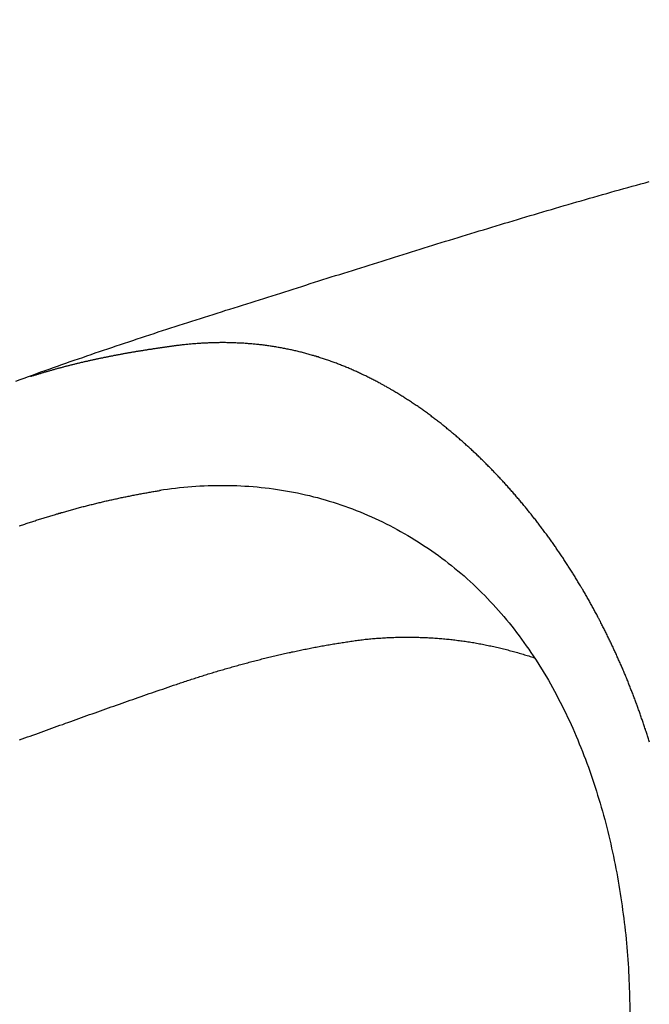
# Model space of a CAD drawing. Header units: millimetres. Extents: x 11979 to 37895, y 18730 to 47884.
# Tile 553 of 656: x 36258 to 36265, y 43876 to 43886. Entities that reach past the tile are written whole.
import ezdxf

# ---------------------------------------------------------------- set-up
doc = ezdxf.new("R2010")
doc.units = ezdxf.units.MM
for name, color, linetype in [('-LI-WIDOK', 2, 'Continuous'), ('-WYMIAR', 8, 'Continuous'), ('PROJEKTOWANE', 5, 'Continuous')]:
    doc.layers.add(name, color=color, linetype=linetype)
doc.styles.get("Standard").update_dxf_attribs({"font": 'arial.ttf'})
doc.dimstyles.new('CZA-KROPKA-50', dxfattribs={"dimtxt": 12, "dimasz": 1, "dimexe": 2, "dimexo": 25, "dimgap": 4, "dimtad": 1, "dimdec": 1, "dimrnd": 0.5, "dimzin": 9, "dimdsep": 46, "dimtxsty": 'Standard', "dimblk": 'CZA-KROPKA', "dimblk1": 'CZA-KROPKA', "dimblk2": 'CZA-KROPKA', "dimsah": 1, "dimcen": -20, "dimse1": 1, "dimse2": 1, "dimclrd": 8, "dimclre": 8, "dimclrt": 9, "dimadec": 0, "dimazin": 0, "dimtfac": 1, "dimtdec": 1, "dimtmove": 1, "dimatfit": 3, "dimldrblk": 'CZA-KROPKA', "dimfxl": 1, "dimtolj": 1, "dimtzin": 9, "dimarcsym": 0})

# ---------------------------------------------------------------- blocks, each defined once
blk = doc.blocks.new('CZA-KROPKA')
at = {"layer": '-WYMIAR', "linetype": 'ByBlock'}
for p, q in [((0, 10), (0, -10)), ((5, 0), (-5, 0))]:
    blk.add_line(p, q, dxfattribs=at)
at = {"layer": '-WYMIAR', "linetype": 'ByBlock', "const_width": 2.5}
blk.add_lwpolyline([(-1.25, 0, 1), (1.25, 0, 1)], format="xyb", close=True, dxfattribs=at)
blk = doc.blocks.new('*D2741')
at = {"layer": '-LI-WIDOK', "color": 8, "lineweight": -2}
blk.add_line((36466.897, 45107.43), (36466.897, 43687.43), dxfattribs=at)
at = {"layer": 'Defpoints', "color": 0}
for p in [(35203.399, 45108.43), (36312.926, 43686.43), (36466.897, 43686.43)]:
    blk.add_point(p, dxfattribs=at)
at = {"layer": '-LI-WIDOK', "color": 8, "lineweight": -2}
for p, rotation in [((36466.897, 45108.43), 90), ((36466.897, 43686.43), 270)]:
    blk.add_blockref('CZA-KROPKA', p, dxfattribs=dict(at, rotation=rotation))
at = {"layer": '-LI-WIDOK', "color": 9, "insert": (36456.872, 44397.43), "char_height": 12, "attachment_point": 5, "rotation": 90}
blk.add_mtext('\\A1;1422', dxfattribs=at)
blk = doc.blocks.new('*D2762')
at = {"layer": '-LI-WIDOK', "color": 8, "lineweight": -2}
blk.add_line((34613.926, 43532.463), (36311.926, 43532.463), dxfattribs=at)
at = {"layer": 'Defpoints', "color": 0}
for p in [(34612.926, 43960.473), (36312.926, 43636.473), (36312.926, 43532.463)]:
    blk.add_point(p, dxfattribs=at)
at = {"layer": '-LI-WIDOK', "color": 8, "lineweight": -2, "rotation": 180}
blk.add_blockref('CZA-KROPKA', (34612.926, 43532.463), dxfattribs=at)
at = {"layer": '-LI-WIDOK', "color": 8, "lineweight": -2}
blk.add_blockref('CZA-KROPKA', (36312.926, 43532.463), dxfattribs=at)
at = {"layer": '-LI-WIDOK', "color": 9, "insert": (35462.926, 43542.59), "char_height": 12, "attachment_point": 5}
blk.add_mtext('\\A1;1700', dxfattribs=at)
blk = doc.blocks.new('*D2763')
at = {"layer": '-LI-WIDOK', "color": 8, "lineweight": -2}
blk.add_line((34132.926, 43502.204), (36311.926, 43502.204), dxfattribs=at)
at = {"layer": 'Defpoints', "color": 0}
for p in [(34131.926, 43960.473), (36312.926, 43636.473), (36312.926, 43502.204)]:
    blk.add_point(p, dxfattribs=at)
at = {"layer": '-LI-WIDOK', "color": 8, "lineweight": -2, "rotation": 180}
blk.add_blockref('CZA-KROPKA', (34131.926, 43502.204), dxfattribs=at)
at = {"layer": '-LI-WIDOK', "color": 8, "lineweight": -2}
blk.add_blockref('CZA-KROPKA', (36312.926, 43502.204), dxfattribs=at)
at = {"layer": '-LI-WIDOK', "color": 9, "insert": (35222.426, 43512.331), "char_height": 12, "attachment_point": 5}
blk.add_mtext('\\A1;2181', dxfattribs=at)
blk = doc.blocks.new('Pisuar NOVA PRO ze zintegrowanym ceramicznym sitkiem')
at = {"linetype": 'ByBlock'}
blk.add_lwpolyline([(0.06761, -0.10347, 0.00723), (0, -0.10249)], format="xyb", dxfattribs=at)
for points in [[(0.09392, -0.10136, 0), (0.09404, -0.10139, 0), (0.09415, -0.10143, 0), (0.09427, -0.10146, 0), (0.09438, -0.1015, 0), (0.0945, -0.10154, 0), (0.09461, -0.10157, 0), (0.09473, -0.10161, 0), (0.09484, -0.10164, 0), (0.09496, -0.10168, 0), (0.09507, -0.10172, 0), (0.09519, -0.10176, 0), (0.0953, -0.10179, 0), (0.09542, -0.10183, 0), (0.09553, -0.10187, 0), (0.09564, -0.10191, 0), (0.09576, -0.10194, 0), (0.09587, -0.10198, 0), (0.09599, -0.10202, 0), (0.0961, -0.10206, 0), (0.09621, -0.1021, 0), (0.09633, -0.10214, 0), (0.09644, -0.10218, 0), (0.09656, -0.10222, 0), (0.09667, -0.10225, 0), (0.09678, -0.10229, 0), (0.0969, -0.10233, 0), (0.09701, -0.10237, 0), (0.09712, -0.10241, 0), (0.09724, -0.10245, 0), (0.09735, -0.1025, 0), (0.09746, -0.10254, 0), (0.09758, -0.10258, 0), (0.09769, -0.10262, 0), (0.0978, -0.10266, 0), (0.09792, -0.1027, 0), (0.09803, -0.10274, 0), (0.09814, -0.10278, 0), (0.09826, -0.10283, 0), (0.09837, -0.10287, 0), (0.09848, -0.10291, 0), (0.09859, -0.10295, 0), (0.09871, -0.10299, 0), (0.09882, -0.10304, 0), (0.09893, -0.10308, 0), (0.09904, -0.10312, 0), (0.09916, -0.10317, 0), (0.09927, -0.10321, 0), (0.09938, -0.10325, 0), (0.09949, -0.1033, 0), (0.0996, -0.10334, 0), (0.09972, -0.10339, 0), (0.09983, -0.10343, 0), (0.09994, -0.10348, 0), (0.10005, -0.10352, 0), (0.10016, -0.10356, 0), (0.10027, -0.10361, 0), (0.10039, -0.10365, 0), (0.1005, -0.1037, 0), (0.10061, -0.10375, 0), (0.10072, -0.10379, 0), (0.10083, -0.10384, 0), (0.10094, -0.10388, 0), (0.10105, -0.10393, 0), (0.10117, -0.10398, 0), (0.10128, -0.10402, 0), (0.10139, -0.10407, 0), (0.1015, -0.10412, 0), (0.10161, -0.10416, 0), (0.10172, -0.10421, 0), (0.10183, -0.10426, 0), (0.10194, -0.10431, 0), (0.10205, -0.10435, 0), (0.10216, -0.1044, 0), (0.10227, -0.10445, 0), (0.10238, -0.1045, 0), (0.10249, -0.10455, 0), (0.1026, -0.1046, 0), (0.10271, -0.10465, 0), (0.10282, -0.10469, 0), (0.10293, -0.10474, 0), (0.10304, -0.10479, 0), (0.10315, -0.10484, 0), (0.10326, -0.10489, 0), (0.10337, -0.10494, 0), (0.10348, -0.10499, 0), (0.10359, -0.10504, 0), (0.1037, -0.10509, 0), (0.10381, -0.10514, 0), (0.10392, -0.10519, 0), (0.10403, -0.10525, 0), (0.10413, -0.1053, 0), (0.10424, -0.10535, 0), (0.10435, -0.1054, 0), (0.10446, -0.10545, 0), (0.10457, -0.1055, 0), (0.10468, -0.10556, 0), (0.10479, -0.10561, 0), (0.1049, -0.10566, 0), (0.105, -0.10571, 0), (0.10511, -0.10577, 0), (0.10522, -0.10582, 0), (0.10533, -0.10587, 0), (0.10544, -0.10593, 0), (0.10554, -0.10598, 0), (0.10565, -0.10603, 0), (0.10576, -0.10609, 0), (0.10587, -0.10614, 0), (0.10597, -0.10619, 0), (0.10608, -0.10625, 0), (0.10619, -0.1063, 0), (0.1063, -0.10636, 0), (0.1064, -0.10641, 0), (0.10651, -0.10647, 0), (0.10662, -0.10652, 0), (0.10672, -0.10658, 0), (0.10683, -0.10663, 0), (0.10694, -0.10669, 0), (0.10704, -0.10675, 0), (0.10715, -0.1068, 0), (0.10726, -0.10686, 0), (0.10736, -0.10691, 0), (0.10747, -0.10697, 0), (0.10758, -0.10703, 0), (0.10768, -0.10709, 0), (0.10779, -0.10714, 0), (0.10789, -0.1072, 0), (0.108, -0.10726, 0), (0.10811, -0.10732, 0), (0.10821, -0.10737, 0), (0.10832, -0.10743, 0), (0.10842, -0.10749, 0), (0.10853, -0.10755, 0), (0.10863, -0.10761, 0), (0.10874, -0.10766, 0), (0.10884, -0.10772, 0), (0.10895, -0.10778, 0), (0.10905, -0.10784, 0), (0.10916, -0.1079, 0), (0.10926, -0.10796, 0), (0.10937, -0.10802, 0), (0.10947, -0.10808, 0), (0.10957, -0.10814, 0), (0.10968, -0.1082, 0), (0.10978, -0.10826, 0), (0.10989, -0.10832, 0), (0.10999, -0.10838, 0), (0.11009, -0.10844, 0), (0.1102, -0.10851, 0), (0.1103, -0.10857, 0), (0.1104, -0.10863, 0), (0.11051, -0.10869, 0), (0.11061, -0.10875, 0), (0.11071, -0.10881, 0), (0.11082, -0.10888, 0), (0.11092, -0.10894, 0), (0.11102, -0.109, 0), (0.11113, -0.10906, 0), (0.11123, -0.10913, 0), (0.11133, -0.10919, 0), (0.11143, -0.10925, 0), (0.11154, -0.10932, 0), (0.11164, -0.10938, 0), (0.11174, -0.10944, 0), (0.11184, -0.10951, 0), (0.11194, -0.10957, 0), (0.11204, -0.10964, 0), (0.11215, -0.1097, 0), (0.11225, -0.10977, 0), (0.11235, -0.10983, 0), (0.11245, -0.1099, 0), (0.11255, -0.10996, 0), (0.11265, -0.11003, 0), (0.11275, -0.11009, 0), (0.11285, -0.11016, 0), (0.11295, -0.11022, 0), (0.11306, -0.11029, 0), (0.11316, -0.11036, 0), (0.11326, -0.11042, 0), (0.11336, -0.11049, 0), (0.11346, -0.11056, 0), (0.11356, -0.11062, 0), (0.11366, -0.11069, 0), (0.11376, -0.11076, 0), (0.11386, -0.11083, 0), (0.11396, -0.11089, 0), (0.11405, -0.11096, 0), (0.11415, -0.11103, 0), (0.11425, -0.1111, 0), (0.11435, -0.11117, 0), (0.11445, -0.11123, 0), (0.11455, -0.1113, 0), (0.11465, -0.11137, 0), (0.11475, -0.11144, 0), (0.11485, -0.11151, 0), (0.11494, -0.11158, 0), (0.11504, -0.11165, 0), (0.11514, -0.11172, 0), (0.11524, -0.11179, 0), (0.11534, -0.11186, 0), (0.11543, -0.11193, 0), (0.11553, -0.112, 0), (0.11563, -0.11207, 0), (0.11573, -0.11214, 0), (0.11582, -0.11221, 0), (0.11592, -0.11228, 0), (0.11602, -0.11236, 0), (0.11611, -0.11243, 0), (0.11621, -0.1125, 0), (0.11631, -0.11257, 0), (0.1164, -0.11264, 0), (0.1165, -0.11271, 0), (0.1166, -0.11279, 0), (0.11669, -0.11286, 0), (0.11679, -0.11293, 0), (0.11688, -0.11301, 0), (0.11698, -0.11308, 0), (0.11707, -0.11315, 0), (0.11717, -0.11323, 0), (0.11727, -0.1133, 0), (0.11736, -0.11337, 0), (0.11746, -0.11345, 0), (0.11755, -0.11352, 0), (0.11764, -0.1136, 0), (0.11774, -0.11367, 0), (0.11783, -0.11374, 0), (0.11793, -0.11382, 0), (0.11802, -0.11389, 0), (0.11812, -0.11397, 0), (0.11821, -0.11404, 0), (0.1183, -0.11412, 0), (0.1184, -0.1142, 0), (0.11849, -0.11427, 0), (0.11858, -0.11435, 0), (0.11868, -0.11442, 0), (0.11877, -0.1145, 0), (0.11886, -0.11458, 0), (0.11896, -0.11465, 0), (0.11905, -0.11473, 0), (0.11914, -0.11481, 0), (0.11923, -0.11489, 0), (0.11933, -0.11496, 0), (0.11942, -0.11504, 0), (0.11951, -0.11512, 0), (0.1196, -0.1152, 0), (0.11969, -0.11527, 0), (0.11978, -0.11535, 0), (0.11988, -0.11543, 0), (0.11997, -0.11551, 0), (0.12006, -0.11559, 0), (0.12015, -0.11567, 0), (0.12024, -0.11575, 0), (0.12033, -0.11583, 0), (0.12042, -0.11591, 0), (0.12051, -0.11599, 0), (0.1206, -0.11607, 0), (0.12069, -0.11615, 0), (0.12078, -0.11623, 0), (0.12087, -0.11631, 0), (0.12096, -0.11639, 0), (0.12105, -0.11647, 0), (0.12114, -0.11655, 0), (0.12123, -0.11663, 0), (0.12132, -0.11671, 0), (0.1214, -0.11679, 0), (0.12149, -0.11687, 0), (0.12158, -0.11696, 0), (0.12167, -0.11704, 0), (0.12176, -0.11712, 0), (0.12185, -0.1172, 0), (0.12193, -0.11728, 0), (0.12202, -0.11737, 0), (0.12211, -0.11745, 0), (0.1222, -0.11753, 0), (0.12228, -0.11762, 0), (0.12237, -0.1177, 0), (0.12246, -0.11778, 0), (0.12254, -0.11787, 0), (0.12263, -0.11795, 0), (0.12271, -0.11803, 0), (0.1228, -0.11812, 0), (0.12289, -0.1182, 0), (0.12297, -0.11829, 0), (0.12306, -0.11837, 0), (0.12314, -0.11846, 0), (0.12323, -0.11854, 0), (0.12331, -0.11863, 0), (0.1234, -0.11871, 0), (0.12348, -0.1188, 0), (0.12357, -0.11888, 0), (0.12365, -0.11897, 0), (0.12374, -0.11906, 0), (0.12382, -0.11914, 0), (0.1239, -0.11923, 0), (0.12399, -0.11932, 0), (0.12407, -0.1194, 0), (0.12415, -0.11949, 0), (0.12424, -0.11958, 0), (0.12432, -0.11966, 0), (0.1244, -0.11975, 0), (0.12448, -0.11984, 0), (0.12457, -0.11993, 0), (0.12465, -0.12001, 0), (0.12473, -0.1201, 0), (0.12481, -0.12019, 0), (0.12489, -0.12028, 0), (0.12498, -0.12037, 0), (0.12506, -0.12046, 0), (0.12514, -0.12055, 0), (0.12522, -0.12064, 0), (0.1253, -0.12073, 0), (0.12538, -0.12082, 0), (0.12546, -0.12091, 0), (0.12554, -0.121, 0), (0.12562, -0.12109, 0), (0.1257, -0.12118, 0), (0.12578, -0.12127, 0), (0.12586, -0.12136, 0), (0.12594, -0.12145, 0), (0.12602, -0.12154, 0), (0.12609, -0.12163, 0), (0.12617, -0.12172, 0), (0.12625, -0.12181, 0), (0.12633, -0.12191, 0), (0.12641, -0.122, 0), (0.12648, -0.12209, 0), (0.12656, -0.12218, 0), (0.12664, -0.12227, 0), (0.12671, -0.12237, 0), (0.12679, -0.12246, 0), (0.12687, -0.12255, 0), (0.12694, -0.12265, 0), (0.12702, -0.12274, 0), (0.1271, -0.12283, 0), (0.12717, -0.12293, 0), (0.12725, -0.12302, 0), (0.12732, -0.12312, 0), (0.1274, -0.12321, 0), (0.12747, -0.1233, 0), (0.12754, -0.1234, 0), (0.12762, -0.12349, 0), (0.12769, -0.12359, 0), (0.12777, -0.12368, 0), (0.12784, -0.12378, 0), (0.12791, -0.12387, 0), (0.12799, -0.12397, 0), (0.12806, -0.12407, 0), (0.12813, -0.12416, 0), (0.1282, -0.12426, 0), (0.12828, -0.12435, 0), (0.12835, -0.12445, 0), (0.12842, -0.12455, 0), (0.12849, -0.12465, 0), (0.12856, -0.12474, 0), (0.12863, -0.12484, 0), (0.1287, -0.12494, 0), (0.12877, -0.12503, 0), (0.12884, -0.12513, 0), (0.12891, -0.12523, 0), (0.12898, -0.12533, 0), (0.12905, -0.12543, 0), (0.12912, -0.12553, 0), (0.12919, -0.12562, 0), (0.12926, -0.12572, 0), (0.12933, -0.12582, 0), (0.12939, -0.12592, 0), (0.12946, -0.12602, 0), (0.12953, -0.12612, 0), (0.1296, -0.12622, 0), (0.12966, -0.12632, 0), (0.12973, -0.12642, 0), (0.1298, -0.12652, 0), (0.12986, -0.12662, 0), (0.12993, -0.12672, 0), (0.12999, -0.12682, 0), (0.13006, -0.12692, 0), (0.13013, -0.12703, 0), (0.13019, -0.12713, 0), (0.13025, -0.12723, 0), (0.13032, -0.12733, 0), (0.13038, -0.12743, 0), (0.13045, -0.12754, 0), (0.13051, -0.12764, 0), (0.13057, -0.12774, 0), (0.13064, -0.12784, 0), (0.1307, -0.12795, 0), (0.13076, -0.12805, 0), (0.13082, -0.12815, 0), (0.13088, -0.12826, 0), (0.13095, -0.12836, 0), (0.13101, -0.12846, 0), (0.13107, -0.12857, 0), (0.13113, -0.12867, 0), (0.13119, -0.12878, 0), (0.13125, -0.12888, 0), (0.13131, -0.12899, 0), (0.13137, -0.12909, 0), (0.13143, -0.1292, 0), (0.13149, -0.1293, 0), (0.13154, -0.12941, 0), (0.1316, -0.12951, 0), (0.13166, -0.12962, 0), (0.13172, -0.12972, 0), (0.13177, -0.12983, 0), (0.13183, -0.12994, 0), (0.13189, -0.13004, 0), (0.13194, -0.13015, 0), (0.132, -0.13026, 0), (0.13205, -0.13036, 0), (0.13211, -0.13047, 0), (0.13216, -0.13058, 0), (0.13222, -0.13068, 0), (0.13227, -0.13079, 0), (0.13233, -0.1309, 0), (0.13238, -0.13101, 0), (0.13243, -0.13112, 0), (0.13249, -0.13122, 0), (0.13254, -0.13133, 0), (0.13259, -0.13144, 0), (0.13264, -0.13155, 0), (0.13269, -0.13166, 0), (0.13275, -0.13177, 0), (0.1328, -0.13188, 0), (0.13285, -0.13199, 0), (0.1329, -0.1321, 0), (0.13295, -0.13221, 0), (0.133, -0.13232, 0), (0.13304, -0.13243, 0), (0.13309, -0.13254, 0), (0.13314, -0.13265, 0), (0.13319, -0.13276, 0), (0.13324, -0.13287, 0), (0.13328, -0.13298, 0), (0.13333, -0.13309, 0), (0.13338, -0.1332, 0), (0.13342, -0.13331, 0), (0.13347, -0.13342, 0), (0.13351, -0.13353, 0), (0.13356, -0.13365, 0), (0.1336, -0.13376, 0), (0.13365, -0.13387, 0), (0.13369, -0.13398, 0), (0.13374, -0.13409, 0), (0.13378, -0.13421, 0), (0.13382, -0.13432, 0), (0.13386, -0.13443, 0), (0.13391, -0.13454, 0), (0.13395, -0.13466, 0), (0.13399, -0.13477, 0), (0.13403, -0.13488, 0), (0.13407, -0.135, 0), (0.13411, -0.13511, 0), (0.13415, -0.13522, 0), (0.13419, -0.13534, 0), (0.13423, -0.13545, 0), (0.13426, -0.13557, 0), (0.1343, -0.13568, 0), (0.13434, -0.13579, 0), (0.13438, -0.13591, 0), (0.13441, -0.13602, 0), (0.13445, -0.13614, 0), (0.13449, -0.13625, 0), (0.13452, -0.13637, 0), (0.13456, -0.13648, 0), (0.13459, -0.1366, 0), (0.13463, -0.13671, 0), (0.13466, -0.13683, 0), (0.13469, -0.13694, 0), (0.13473, -0.13706, 0), (0.13476, -0.13718, 0), (0.13479, -0.13729, 0), (0.13482, -0.13741, 0), (0.13485, -0.13752, 0), (0.13489, -0.13764, 0), (0.13492, -0.13776, 0), (0.13495, -0.13787, 0), (0.13498, -0.13799, 0), (0.13501, -0.13811, 0), (0.13503, -0.13822, 0), (0.13506, -0.13834, 0), (0.13509, -0.13846, 0), (0.13512, -0.13858, 0), (0.13515, -0.13869, 0), (0.13517, -0.13881, 0), (0.1352, -0.13893, 0), (0.13523, -0.13905, 0), (0.13525, -0.13916, 0), (0.13528, -0.13928, 0), (0.1353, -0.1394, 0), (0.13532, -0.13952, 0), (0.13535, -0.13964, 0), (0.13537, -0.13975, 0), (0.13539, -0.13987, 0), (0.13542, -0.13999, 0), (0.13544, -0.14011, 0), (0.13546, -0.14023, 0), (0.13548, -0.14035, 0), (0.1355, -0.14046, 0), (0.13552, -0.14058, 0), (0.13554, -0.1407, 0), (0.13556, -0.14082, 0), (0.13558, -0.14094, 0), (0.1356, -0.14106, 0), (0.13562, -0.14118, 0), (0.13564, -0.1413, 0), (0.13565, -0.14142, 0), (0.13567, -0.14154, 0), (0.13569, -0.14165, 0), (0.1357, -0.14177, 0), (0.13572, -0.14189, 0), (0.13573, -0.14201, 0), (0.13575, -0.14213, 0), (0.13576, -0.14225, 0), (0.13578, -0.14237, 0), (0.13579, -0.14249, 0), (0.1358, -0.14261, 0), (0.13582, -0.14273, 0), (0.13583, -0.14285, 0), (0.13584, -0.14297, 0), (0.13585, -0.14309, 0), (0.13586, -0.14321, 0), (0.13587, -0.14333, 0), (0.13588, -0.14345, 0), (0.13589, -0.14357, 0), (0.1359, -0.14369, 0), (0.13591, -0.14381, 0), (0.13592, -0.14393, 0), (0.13593, -0.14405, 0), (0.13593, -0.14417, 0), (0.13594, -0.14429, 0), (0.13595, -0.14441, 0), (0.13595, -0.14453, 0), (0.13596, -0.14465, 0), (0.13596, -0.14477, 0), (0.13597, -0.14489, 0), (0.13597, -0.14501, 0), (0.13598, -0.14513, 0), (0.13598, -0.14525, 0), (0.13599, -0.14537, 0), (0.13599, -0.14549, 0), (0.13599, -0.14562, 0), (0.13599, -0.14574, 0), (0.13599, -0.14586, 0), (0.136, -0.14598, 0), (0.136, -0.1461, 0), (0.136, -0.14622, 0), (0.136, -0.14634, 0), (0.136, -0.14646, 0), (0.136, -0.14658, 0), (0.13599, -0.1467, 0), (0.13599, -0.14682, 0), (0.13599, -0.14694, 0), (0.13599, -0.14706, 0), (0.13599, -0.14718, 0), (0.13598, -0.1473, 0), (0.13598, -0.14742, 0), (0.13597, -0.14754, 0), (0.13597, -0.14766, 0), (0.13597, -0.14778, 0), (0.13596, -0.1479, 0), (0.13595, -0.14802, 0), (0.13595, -0.14814, 0), (0.13594, -0.14826, 0), (0.13594, -0.14838, 0), (0.13593, -0.1485, 0), (0.13592, -0.14862, 0), (0.13591, -0.14874, 0), (0.13591, -0.14886, 0), (0.1359, -0.14898, 0), (0.13589, -0.14911, 0), (0.13588, -0.14923, 0), (0.13587, -0.14935, 0), (0.13586, -0.14947, 0), (0.13585, -0.14959, 0), (0.13584, -0.1497, 0), (0.13583, -0.14982, 0), (0.13582, -0.14994, 0), (0.1358, -0.15006, 0), (0.13579, -0.15018, 0), (0.13578, -0.1503, 0), (0.13577, -0.15042, 0), (0.13575, -0.15054, 0), (0.13574, -0.15066, 0), (0.13572, -0.15078, 0), (0.13571, -0.1509, 0), (0.1357, -0.15102, 0), (0.13568, -0.15114, 0)], [(0.13195, -0.16805, 0), (0.13211, -0.16761, 0), (0.13227, -0.16717, 0), (0.13243, -0.16673, 0), (0.13259, -0.1663, 0), (0.13275, -0.16586, 0), (0.13291, -0.16542, 0), (0.13306, -0.16498, 0), (0.13322, -0.16454, 0), (0.13338, -0.1641, 0), (0.13353, -0.16366, 0), (0.13369, -0.16322, 0), (0.13384, -0.16279, 0), (0.134, -0.16235, 0), (0.13415, -0.16191, 0), (0.1343, -0.16146, 0), (0.13445, -0.16102, 0), (0.13461, -0.16058, 0), (0.13476, -0.16014, 0), (0.13491, -0.1597, 0), (0.13506, -0.15926, 0), (0.13521, -0.15882, 0), (0.13536, -0.15838, 0), (0.1355, -0.15794, 0), (0.13565, -0.15749, 0), (0.1358, -0.15705, 0), (0.13595, -0.15661, 0), (0.1361, -0.15617, 0), (0.13624, -0.15573, 0), (0.13639, -0.15528, 0), (0.13653, -0.15484, 0), (0.13668, -0.1544, 0), (0.13683, -0.15395, 0), (0.13697, -0.15351, 0), (0.13712, -0.15307, 0), (0.13726, -0.15262, 0), (0.1374, -0.15218, 0), (0.13755, -0.15174, 0), (0.13769, -0.15129, 0), (0.13783, -0.15085, 0), (0.13798, -0.15041, 0), (0.13812, -0.14996, 0), (0.13826, -0.14952, 0), (0.13841, -0.14907, 0), (0.13855, -0.14863, 0), (0.13869, -0.14819, 0), (0.13883, -0.14774, 0), (0.13897, -0.1473, 0), (0.13911, -0.14685, 0), (0.13925, -0.14641, 0), (0.1394, -0.14596, 0), (0.13954, -0.14552, 0), (0.13968, -0.14508, 0), (0.13982, -0.14463, 0), (0.13996, -0.14419, 0), (0.1401, -0.14374, 0), (0.14024, -0.1433, 0), (0.14038, -0.14285, 0), (0.14052, -0.14241, 0), (0.14066, -0.14196, 0), (0.1408, -0.14152, 0), (0.14094, -0.14107, 0), (0.14108, -0.14063, 0), (0.14122, -0.14018, 0), (0.14136, -0.13974, 0), (0.1415, -0.1393, 0), (0.14164, -0.13885, 0), (0.14178, -0.13841, 0), (0.14192, -0.13796, 0), (0.14206, -0.13752, 0), (0.14221, -0.13707, 0), (0.14235, -0.13663, 0), (0.14249, -0.13618, 0), (0.14263, -0.13574, 0), (0.14277, -0.13529, 0), (0.14291, -0.13485, 0), (0.14305, -0.1344, 0), (0.14319, -0.13396, 0), (0.14333, -0.13352, 0), (0.14347, -0.13307, 0), (0.14361, -0.13263, 0), (0.14375, -0.13218, 0), (0.14389, -0.13174, 0), (0.14403, -0.13129, 0), (0.14417, -0.13085, 0), (0.14431, -0.1304, 0), (0.14445, -0.12996, 0), (0.14459, -0.12951, 0), (0.14473, -0.12907, 0), (0.14487, -0.12862, 0), (0.145, -0.12818, 0), (0.14514, -0.12773, 0), (0.14528, -0.12729, 0), (0.14542, -0.12684, 0), (0.14556, -0.1264, 0), (0.1457, -0.12595, 0), (0.14584, -0.12551, 0), (0.14598, -0.12506, 0), (0.14611, -0.12462, 0), (0.14625, -0.12417, 0), (0.14639, -0.12373, 0), (0.14653, -0.12328, 0), (0.14667, -0.12284, 0), (0.1468, -0.12239, 0), (0.14694, -0.12195, 0), (0.14708, -0.1215, 0), (0.14721, -0.12106, 0), (0.14735, -0.12061, 0), (0.14749, -0.12016, 0), (0.14762, -0.11972, 0), (0.14776, -0.11927, 0), (0.14789, -0.11883, 0), (0.14803, -0.11838, 0), (0.14817, -0.11794, 0), (0.1483, -0.11749, 0), (0.14844, -0.11704, 0), (0.14857, -0.1166, 0), (0.1487, -0.11615, 0), (0.14884, -0.1157, 0), (0.14897, -0.11526, 0), (0.14911, -0.11481, 0), (0.14924, -0.11437, 0), (0.14937, -0.11392, 0), (0.1495, -0.11347, 0), (0.14964, -0.11302, 0), (0.14977, -0.11258, 0), (0.1499, -0.11213, 0), (0.15003, -0.11168, 0), (0.15016, -0.11124, 0), (0.15029, -0.11079, 0), (0.15043, -0.11034, 0), (0.15056, -0.1099, 0), (0.15069, -0.10945, 0), (0.15081, -0.109, 0), (0.15094, -0.10855, 0), (0.15107, -0.1081, 0), (0.1512, -0.10766, 0), (0.15133, -0.10721, 0), (0.15146, -0.10676, 0), (0.15159, -0.10631, 0), (0.15171, -0.10586, 0), (0.15184, -0.10542, 0), (0.15197, -0.10497, 0), (0.15209, -0.10452, 0), (0.15222, -0.10407, 0), (0.15234, -0.10362, 0), (0.15247, -0.10317, 0), (0.15259, -0.10272, 0), (0.15271, -0.10227, 0), (0.15284, -0.10182, 0), (0.15296, -0.10137, 0)], [(0.12045, -0.15293, 0), (0.12052, -0.15251, 0), (0.12058, -0.15209, 0), (0.12064, -0.15167, 0), (0.12069, -0.15124, 0), (0.12074, -0.15082, 0), (0.12078, -0.15039, 0), (0.12082, -0.14997, 0), (0.12085, -0.14954, 0), (0.12088, -0.14911, 0), (0.12091, -0.14868, 0), (0.12093, -0.14825, 0), (0.12095, -0.14782, 0), (0.12096, -0.14739, 0), (0.12097, -0.14696, 0), (0.12097, -0.14653, 0), (0.12097, -0.1461, 0), (0.12096, -0.14567, 0), (0.12095, -0.14524, 0), (0.12094, -0.14481, 0), (0.12092, -0.14438, 0), (0.1209, -0.14395, 0), (0.12087, -0.14352, 0), (0.12084, -0.14309, 0), (0.1208, -0.14267, 0), (0.12076, -0.14224, 0), (0.12071, -0.14181, 0), (0.12066, -0.14138, 0), (0.1206, -0.14095, 0), (0.12054, -0.14053, 0), (0.12048, -0.1401, 0), (0.12041, -0.13968, 0), (0.12033, -0.13925, 0), (0.12025, -0.13883, 0), (0.12017, -0.13841, 0), (0.12008, -0.13798, 0), (0.11999, -0.13756, 0), (0.11989, -0.13714, 0), (0.11978, -0.13673, 0), (0.11968, -0.13631, 0), (0.11956, -0.13589, 0), (0.11945, -0.13548, 0), (0.11932, -0.13507, 0), (0.1192, -0.13466, 0), (0.11906, -0.13425, 0), (0.11893, -0.13384, 0), (0.11879, -0.13343, 0), (0.11864, -0.13303, 0), (0.11849, -0.13262, 0), (0.11833, -0.13222, 0), (0.11817, -0.13182, 0), (0.11801, -0.13142, 0), (0.11784, -0.13103, 0), (0.11767, -0.13063, 0), (0.11749, -0.13024, 0), (0.11731, -0.12985, 0), (0.11712, -0.12946, 0), (0.11693, -0.12908, 0), (0.11673, -0.12869, 0), (0.11654, -0.12831, 0), (0.11633, -0.12793, 0), (0.11612, -0.12755, 0), (0.11591, -0.12718, 0), (0.1157, -0.12681, 0), (0.11548, -0.12644, 0), (0.11525, -0.12607, 0), (0.11502, -0.1257, 0), (0.11479, -0.12534, 0), (0.11455, -0.12498, 0), (0.11431, -0.12462, 0), (0.11407, -0.12427, 0), (0.11382, -0.12392, 0), (0.11357, -0.12357, 0), (0.11332, -0.12322, 0), (0.11306, -0.12288, 0), (0.11279, -0.12254, 0), (0.11253, -0.1222, 0), (0.11226, -0.12187, 0), (0.11198, -0.12154, 0), (0.11171, -0.12121, 0), (0.11143, -0.12088, 0), (0.11114, -0.12056, 0), (0.11085, -0.12024, 0), (0.11056, -0.11993, 0), (0.11027, -0.11962, 0), (0.10997, -0.11931, 0), (0.10967, -0.119, 0), (0.10937, -0.1187, 0), (0.10906, -0.1184, 0), (0.10875, -0.11811, 0), (0.10844, -0.11782, 0), (0.10812, -0.11753, 0), (0.1078, -0.11724, 0), (0.10748, -0.11696, 0), (0.10715, -0.11668, 0), (0.10682, -0.11641, 0), (0.10649, -0.11613, 0), (0.10615, -0.11586, 0), (0.10582, -0.1156, 0), (0.10548, -0.11534, 0), (0.10513, -0.11508, 0), (0.10479, -0.11482, 0), (0.10444, -0.11457, 0), (0.10409, -0.11432, 0), (0.10374, -0.11407, 0), (0.10338, -0.11383, 0), (0.10302, -0.11359, 0), (0.10266, -0.11335, 0), (0.1023, -0.11312, 0), (0.10193, -0.11289, 0), (0.10156, -0.11266, 0), (0.10119, -0.11243, 0), (0.10082, -0.11221, 0), (0.10045, -0.11199, 0), (0.10007, -0.11178, 0), (0.09969, -0.11157, 0), (0.09931, -0.11136, 0), (0.09893, -0.11115, 0), (0.09854, -0.11095, 0), (0.09815, -0.11075, 0), (0.09776, -0.11055, 0), (0.09737, -0.11036, 0), (0.09698, -0.11016, 0), (0.09658, -0.10998, 0), (0.09619, -0.10979, 0), (0.09579, -0.10961, 0), (0.09539, -0.10943, 0), (0.09499, -0.10925, 0), (0.09458, -0.10908, 0), (0.09418, -0.10891, 0), (0.09377, -0.10874, 0), (0.09336, -0.10857, 0), (0.09295, -0.10841, 0), (0.09254, -0.10825, 0), (0.09213, -0.10809, 0), (0.09172, -0.10794, 0), (0.0913, -0.10779, 0), (0.09089, -0.10764, 0), (0.09047, -0.10749, 0), (0.09005, -0.10735, 0), (0.08963, -0.10721, 0), (0.08921, -0.10707, 0), (0.08879, -0.10694, 0), (0.08836, -0.10681, 0), (0.08794, -0.10668, 0), (0.08751, -0.10655, 0), (0.08709, -0.10643, 0), (0.08666, -0.10631, 0), (0.08623, -0.10619, 0), (0.0858, -0.10607, 0), (0.08537, -0.10596, 0), (0.08494, -0.10585, 0), (0.08451, -0.10574, 0), (0.08408, -0.10564, 0), (0.08365, -0.10553, 0), (0.08322, -0.10543, 0), (0.08278, -0.10534, 0), (0.08235, -0.10524, 0), (0.08192, -0.10515, 0), (0.08148, -0.10506, 0), (0.08105, -0.10497, 0), (0.08061, -0.10489, 0), (0.08018, -0.1048, 0), (0.07974, -0.10472, 0), (0.07931, -0.10465, 0), (0.07887, -0.10457, 0), (0.07843, -0.1045, 0), (0.078, -0.10443, 0), (0.07756, -0.10436, 0), (0.07712, -0.1043, 0), (0.07669, -0.10424, 0), (0.07625, -0.10418, 0), (0.07582, -0.10412, 0), (0.07538, -0.10406, 0), (0.07494, -0.10401, 0), (0.07451, -0.10396, 0), (0.07407, -0.10391, 0), (0.07364, -0.10386, 0), (0.0732, -0.10382, 0), (0.07277, -0.10378, 0), (0.07234, -0.10374, 0), (0.0719, -0.1037, 0), (0.07147, -0.10367, 0), (0.07104, -0.10364, 0), (0.07061, -0.10361, 0), (0.07017, -0.10358, 0), (0.06974, -0.10355, 0), (0.06931, -0.10353, 0), (0.06888, -0.10351, 0), (0.06846, -0.10349, 0), (0.06803, -0.10348, 0), (0.0676, -0.10346, 0)], [(0.1046, -0.13249, 0), (0.10462, -0.13234, 0), (0.10464, -0.13219, 0), (0.10466, -0.13204, 0), (0.10468, -0.13189, 0), (0.1047, -0.13174, 0), (0.10472, -0.13159, 0), (0.10474, -0.13144, 0), (0.10476, -0.13129, 0), (0.10477, -0.13114, 0), (0.10479, -0.13098, 0), (0.1048, -0.13083, 0), (0.10482, -0.13068, 0), (0.10483, -0.13053, 0), (0.10485, -0.13038, 0), (0.10486, -0.13023, 0), (0.10487, -0.13008, 0), (0.10488, -0.12992, 0), (0.10489, -0.12977, 0), (0.1049, -0.12962, 0), (0.10491, -0.12947, 0), (0.10492, -0.12932, 0), (0.10493, -0.12916, 0), (0.10494, -0.12901, 0), (0.10495, -0.12886, 0), (0.10496, -0.12871, 0), (0.10496, -0.12855, 0), (0.10497, -0.1284, 0), (0.10497, -0.12825, 0), (0.10498, -0.1281, 0), (0.10498, -0.12794, 0), (0.10499, -0.12779, 0), (0.10499, -0.12764, 0), (0.10499, -0.12749, 0), (0.105, -0.12733, 0), (0.105, -0.12718, 0), (0.105, -0.12703, 0), (0.105, -0.12687, 0), (0.105, -0.12672, 0), (0.105, -0.12657, 0), (0.105, -0.12641, 0), (0.10499, -0.12626, 0), (0.10499, -0.12611, 0), (0.10499, -0.12596, 0), (0.10498, -0.1258, 0), (0.10498, -0.12565, 0), (0.10497, -0.1255, 0), (0.10497, -0.12534, 0), (0.10496, -0.12519, 0), (0.10496, -0.12504, 0), (0.10495, -0.12488, 0), (0.10494, -0.12473, 0), (0.10493, -0.12458, 0), (0.10493, -0.12442, 0), (0.10492, -0.12427, 0), (0.10491, -0.12412, 0), (0.1049, -0.12396, 0), (0.10488, -0.12381, 0), (0.10487, -0.12366, 0), (0.10486, -0.12351, 0), (0.10485, -0.12335, 0), (0.10484, -0.1232, 0), (0.10482, -0.12305, 0), (0.10481, -0.12289, 0), (0.10479, -0.12274, 0), (0.10478, -0.12259, 0), (0.10476, -0.12244, 0), (0.10474, -0.12228, 0), (0.10473, -0.12213, 0), (0.10471, -0.12198, 0), (0.10469, -0.12183, 0), (0.10467, -0.12167, 0), (0.10465, -0.12152, 0), (0.10463, -0.12137, 0), (0.10461, -0.12122, 0), (0.10459, -0.12107, 0), (0.10457, -0.12091, 0), (0.10455, -0.12076, 0), (0.10453, -0.12061, 0), (0.1045, -0.12046, 0), (0.10448, -0.12031, 0), (0.10446, -0.12016, 0), (0.10443, -0.12, 0), (0.10441, -0.11985, 0), (0.10438, -0.1197, 0), (0.10435, -0.11955, 0), (0.10433, -0.1194, 0), (0.1043, -0.11925, 0), (0.10427, -0.1191, 0), (0.10424, -0.11895, 0), (0.10421, -0.1188, 0), (0.10418, -0.11865, 0), (0.10415, -0.1185, 0), (0.10412, -0.11835, 0), (0.10409, -0.1182, 0), (0.10406, -0.11805, 0), (0.10403, -0.1179, 0), (0.104, -0.11775, 0), (0.10396, -0.1176, 0), (0.10393, -0.11745, 0), (0.10389, -0.1173, 0), (0.10386, -0.11715, 0), (0.10382, -0.117, 0), (0.10379, -0.11686, 0), (0.10375, -0.11671, 0), (0.10372, -0.11656, 0), (0.10368, -0.11641, 0), (0.10364, -0.11626, 0), (0.1036, -0.11612, 0), (0.10356, -0.11597, 0), (0.10352, -0.11582, 0), (0.10348, -0.11567, 0), (0.10344, -0.11553, 0), (0.1034, -0.11538, 0), (0.10336, -0.11524, 0), (0.10332, -0.11509, 0), (0.10327, -0.11494, 0), (0.10323, -0.1148, 0), (0.10319, -0.11465, 0), (0.10314, -0.11451, 0), (0.1031, -0.11436, 0), (0.10305, -0.11422, 0), (0.10301, -0.11407, 0), (0.10296, -0.11393, 0), (0.10291, -0.11378, 0), (0.10287, -0.11364, 0), (0.10282, -0.1135, 0), (0.10277, -0.11335, 0)], [(0.09992, -0.15145, 0), (0.09997, -0.15131, 0), (0.10002, -0.15116, 0), (0.10007, -0.15102, 0), (0.10012, -0.15087, 0), (0.10017, -0.15073, 0), (0.10022, -0.15058, 0), (0.10026, -0.15043, 0), (0.10031, -0.15029, 0), (0.10036, -0.15014, 0), (0.10041, -0.15, 0), (0.10046, -0.14985, 0), (0.10051, -0.1497, 0), (0.10055, -0.14956, 0), (0.1006, -0.14941, 0), (0.10065, -0.14926, 0), (0.1007, -0.14912, 0), (0.10074, -0.14897, 0), (0.10079, -0.14882, 0), (0.10084, -0.14868, 0), (0.10088, -0.14853, 0), (0.10093, -0.14838, 0), (0.10098, -0.14824, 0), (0.10102, -0.14809, 0), (0.10107, -0.14794, 0), (0.10111, -0.1478, 0), (0.10116, -0.14765, 0), (0.1012, -0.1475, 0), (0.10125, -0.14735, 0), (0.10129, -0.14721, 0), (0.10134, -0.14706, 0), (0.10138, -0.14691, 0), (0.10143, -0.14676, 0), (0.10147, -0.14662, 0), (0.10151, -0.14647, 0), (0.10156, -0.14632, 0), (0.1016, -0.14617, 0), (0.10164, -0.14602, 0), (0.10169, -0.14588, 0), (0.10173, -0.14573, 0), (0.10177, -0.14558, 0), (0.10181, -0.14543, 0), (0.10186, -0.14528, 0), (0.1019, -0.14513, 0), (0.10194, -0.14499, 0), (0.10198, -0.14484, 0), (0.10202, -0.14469, 0), (0.10206, -0.14454, 0), (0.1021, -0.14439, 0), (0.10214, -0.14424, 0), (0.10218, -0.14409, 0), (0.10222, -0.14395, 0), (0.10226, -0.1438, 0), (0.1023, -0.14365, 0), (0.10234, -0.1435, 0), (0.10238, -0.14335, 0), (0.10242, -0.1432, 0), (0.10246, -0.14305, 0), (0.1025, -0.1429, 0), (0.10254, -0.14275, 0), (0.10258, -0.1426, 0), (0.10261, -0.14245, 0), (0.10265, -0.1423, 0), (0.10269, -0.14215, 0), (0.10273, -0.14201, 0), (0.10276, -0.14186, 0), (0.1028, -0.14171, 0), (0.10284, -0.14156, 0), (0.10287, -0.14141, 0), (0.10291, -0.14126, 0), (0.10295, -0.14111, 0), (0.10298, -0.14096, 0), (0.10302, -0.14081, 0), (0.10305, -0.14066, 0), (0.10309, -0.14051, 0), (0.10312, -0.14036, 0), (0.10316, -0.14021, 0), (0.10319, -0.14006, 0), (0.10323, -0.13991, 0), (0.10326, -0.13976, 0), (0.10329, -0.13961, 0), (0.10333, -0.13945, 0), (0.10336, -0.1393, 0), (0.10339, -0.13915, 0), (0.10343, -0.139, 0), (0.10346, -0.13885, 0), (0.10349, -0.1387, 0), (0.10352, -0.13855, 0), (0.10356, -0.1384, 0), (0.10359, -0.13825, 0), (0.10362, -0.1381, 0), (0.10365, -0.13795, 0), (0.10368, -0.1378, 0), (0.10371, -0.13765, 0), (0.10374, -0.1375, 0), (0.10377, -0.13734, 0), (0.1038, -0.13719, 0), (0.10383, -0.13704, 0), (0.10386, -0.13689, 0), (0.10389, -0.13674, 0), (0.10392, -0.13659, 0), (0.10395, -0.13644, 0), (0.10398, -0.13629, 0), (0.104, -0.13613, 0), (0.10403, -0.13598, 0), (0.10406, -0.13583, 0), (0.10409, -0.13568, 0), (0.10411, -0.13553, 0), (0.10414, -0.13538, 0), (0.10417, -0.13523, 0), (0.10419, -0.13507, 0), (0.10422, -0.13492, 0), (0.10425, -0.13477, 0), (0.10427, -0.13462, 0), (0.1043, -0.13447, 0), (0.10432, -0.13431, 0), (0.10435, -0.13416, 0), (0.10437, -0.13401, 0), (0.1044, -0.13386, 0), (0.10442, -0.13371, 0), (0.10444, -0.13355, 0), (0.10447, -0.1334, 0), (0.10449, -0.13325, 0), (0.10451, -0.1331, 0), (0.10454, -0.13295, 0), (0.10456, -0.13279, 0), (0.10458, -0.13264, 0), (0.1046, -0.13249, 0)], [(0.13568, -0.15114, 0), (0.13567, -0.15122, 0), (0.13566, -0.1513, 0), (0.13565, -0.15139, 0), (0.13564, -0.15147, 0), (0.13563, -0.15155, 0), (0.13561, -0.15163, 0), (0.1356, -0.15171, 0), (0.13559, -0.15179, 0), (0.13558, -0.15188, 0), (0.13557, -0.15196, 0), (0.13556, -0.15204, 0), (0.13555, -0.15212, 0), (0.13553, -0.1522, 0), (0.13552, -0.15228, 0), (0.13551, -0.15237, 0), (0.1355, -0.15245, 0), (0.13549, -0.15253, 0), (0.13548, -0.15261, 0), (0.13546, -0.15269, 0), (0.13545, -0.15277, 0), (0.13544, -0.15286, 0), (0.13543, -0.15294, 0), (0.13542, -0.15302, 0), (0.1354, -0.1531, 0), (0.13539, -0.15318, 0), (0.13538, -0.15326, 0), (0.13537, -0.15334, 0), (0.13536, -0.15343, 0), (0.13534, -0.15351, 0), (0.13533, -0.15359, 0), (0.13532, -0.15367, 0), (0.13531, -0.15375, 0), (0.13529, -0.15383, 0), (0.13528, -0.15392, 0), (0.13527, -0.154, 0), (0.13526, -0.15408, 0), (0.13524, -0.15416, 0), (0.13523, -0.15424, 0), (0.13522, -0.15432, 0), (0.13521, -0.1544, 0), (0.13519, -0.15449, 0), (0.13518, -0.15457, 0), (0.13517, -0.15465, 0), (0.13515, -0.15473, 0), (0.13514, -0.15481, 0), (0.13513, -0.15489, 0), (0.13511, -0.15497, 0), (0.1351, -0.15505, 0), (0.13509, -0.15514, 0), (0.13507, -0.15522, 0), (0.13506, -0.1553, 0), (0.13505, -0.15538, 0), (0.13503, -0.15546, 0), (0.13502, -0.15554, 0), (0.13501, -0.15562, 0), (0.13499, -0.15571, 0), (0.13498, -0.15579, 0), (0.13496, -0.15587, 0), (0.13495, -0.15595, 0), (0.13494, -0.15603, 0), (0.13492, -0.15611, 0), (0.13491, -0.15619, 0), (0.13489, -0.15627, 0), (0.13488, -0.15636, 0), (0.13487, -0.15644, 0), (0.13485, -0.15652, 0), (0.13484, -0.1566, 0), (0.13482, -0.15668, 0), (0.13481, -0.15676, 0), (0.13479, -0.15684, 0), (0.13478, -0.15692, 0), (0.13476, -0.157, 0), (0.13475, -0.15709, 0), (0.13473, -0.15717, 0), (0.13472, -0.15725, 0), (0.1347, -0.15733, 0), (0.13469, -0.15741, 0), (0.13467, -0.15749, 0), (0.13466, -0.15757, 0), (0.13464, -0.15765, 0), (0.13463, -0.15773, 0), (0.13461, -0.15781, 0), (0.13459, -0.1579, 0), (0.13458, -0.15798, 0), (0.13456, -0.15806, 0), (0.13455, -0.15814, 0), (0.13453, -0.15822, 0), (0.13451, -0.1583, 0), (0.1345, -0.15838, 0), (0.13448, -0.15846, 0), (0.13447, -0.15854, 0), (0.13445, -0.15862, 0), (0.13443, -0.1587, 0), (0.13442, -0.15878, 0), (0.1344, -0.15887, 0), (0.13438, -0.15895, 0), (0.13437, -0.15903, 0), (0.13435, -0.15911, 0), (0.13433, -0.15919, 0), (0.13432, -0.15927, 0), (0.1343, -0.15935, 0), (0.13428, -0.15943, 0), (0.13426, -0.15951, 0), (0.13425, -0.15959, 0), (0.13423, -0.15967, 0), (0.13421, -0.15975, 0), (0.1342, -0.15983, 0), (0.13418, -0.15991, 0), (0.13416, -0.15999, 0), (0.13414, -0.16007, 0), (0.13412, -0.16016, 0), (0.13411, -0.16024, 0), (0.13409, -0.16032, 0), (0.13407, -0.1604, 0), (0.13405, -0.16048, 0), (0.13403, -0.16056, 0), (0.13402, -0.16064, 0), (0.134, -0.16072, 0), (0.13398, -0.1608, 0), (0.13396, -0.16088, 0), (0.13394, -0.16096, 0), (0.13392, -0.16104, 0), (0.1339, -0.16112, 0), (0.13389, -0.1612, 0), (0.13387, -0.16128, 0), (0.13385, -0.16136, 0), (0.13383, -0.16144, 0), (0.13381, -0.16152, 0), (0.13379, -0.1616, 0), (0.13377, -0.16168, 0), (0.13375, -0.16176, 0), (0.13373, -0.16184, 0), (0.13371, -0.16192, 0), (0.13369, -0.162, 0), (0.13367, -0.16208, 0), (0.13365, -0.16216, 0), (0.13363, -0.16224, 0), (0.13361, -0.16232, 0), (0.13359, -0.1624, 0), (0.13357, -0.16248, 0), (0.13355, -0.16256, 0), (0.13353, -0.16264, 0), (0.13351, -0.16272, 0), (0.13349, -0.1628, 0), (0.13347, -0.16288, 0), (0.13345, -0.16296, 0), (0.13343, -0.16304, 0), (0.13341, -0.16312, 0), (0.13338, -0.1632, 0), (0.13336, -0.16328, 0), (0.13334, -0.16336, 0), (0.13332, -0.16344, 0), (0.1333, -0.16352, 0), (0.13328, -0.1636, 0), (0.13326, -0.16368, 0), (0.13323, -0.16376, 0), (0.13321, -0.16384, 0), (0.13319, -0.16392, 0), (0.13317, -0.164, 0), (0.13315, -0.16407, 0), (0.13312, -0.16415, 0), (0.1331, -0.16423, 0), (0.13308, -0.16431, 0), (0.13306, -0.16439, 0), (0.13303, -0.16447, 0), (0.13301, -0.16455, 0), (0.13299, -0.16463, 0), (0.13297, -0.16471, 0), (0.13294, -0.16479, 0), (0.13292, -0.16487, 0), (0.1329, -0.16495, 0), (0.13288, -0.16503, 0), (0.13285, -0.16511, 0), (0.13283, -0.16518, 0), (0.13281, -0.16526, 0), (0.13278, -0.16534, 0), (0.13276, -0.16542, 0), (0.13273, -0.1655, 0), (0.13271, -0.16558, 0), (0.13269, -0.16566, 0), (0.13266, -0.16574, 0), (0.13264, -0.16582, 0), (0.13262, -0.1659, 0), (0.13259, -0.16597, 0), (0.13257, -0.16605, 0), (0.13254, -0.16613, 0), (0.13252, -0.16621, 0), (0.13249, -0.16629, 0), (0.13247, -0.16637, 0), (0.13244, -0.16645, 0), (0.13242, -0.16653, 0)], [(0.09417, -0.16768, 0), (0.09427, -0.16739, 0), (0.09438, -0.16711, 0), (0.09448, -0.16683, 0), (0.09458, -0.16654, 0), (0.09468, -0.16626, 0), (0.09479, -0.16597, 0), (0.09489, -0.16569, 0), (0.09499, -0.16541, 0), (0.0951, -0.16512, 0), (0.0952, -0.16484, 0), (0.0953, -0.16455, 0), (0.0954, -0.16427, 0), (0.09551, -0.16399, 0), (0.09561, -0.1637, 0), (0.09571, -0.16342, 0), (0.09581, -0.16313, 0), (0.09592, -0.16285, 0), (0.09602, -0.16257, 0), (0.09612, -0.16228, 0), (0.09622, -0.162, 0), (0.09632, -0.16171, 0), (0.09643, -0.16143, 0), (0.09653, -0.16114, 0), (0.09663, -0.16086, 0), (0.09673, -0.16058, 0), (0.09683, -0.16029, 0), (0.09693, -0.16001, 0), (0.09703, -0.15972, 0), (0.09714, -0.15944, 0), (0.09724, -0.15915, 0), (0.09734, -0.15887, 0), (0.09744, -0.15858, 0), (0.09754, -0.1583, 0), (0.09764, -0.15801, 0), (0.09774, -0.15773, 0), (0.09784, -0.15745, 0), (0.09794, -0.15716, 0), (0.09804, -0.15688, 0), (0.09814, -0.15659, 0), (0.09824, -0.15631, 0), (0.09834, -0.15602, 0), (0.09844, -0.15574, 0), (0.09854, -0.15545, 0), (0.09864, -0.15517, 0), (0.09874, -0.15488, 0), (0.09884, -0.15459, 0), (0.09894, -0.15431, 0), (0.09904, -0.15402, 0), (0.09914, -0.15374, 0), (0.09923, -0.15345, 0), (0.09933, -0.15317, 0), (0.09943, -0.15288, 0), (0.09953, -0.1526, 0), (0.09963, -0.15231, 0), (0.09972, -0.15203, 0), (0.09982, -0.15174, 0), (0.09992, -0.15145, 0)], [(0.1167, -0.1677, 0), (0.11674, -0.16758, 0), (0.11678, -0.16746, 0), (0.11682, -0.16734, 0), (0.11686, -0.16722, 0), (0.1169, -0.16711, 0), (0.11694, -0.16699, 0), (0.11698, -0.16687, 0), (0.11702, -0.16675, 0), (0.11706, -0.16663, 0), (0.1171, -0.16651, 0), (0.11714, -0.16639, 0), (0.11718, -0.16627, 0), (0.11721, -0.16615, 0), (0.11725, -0.16603, 0), (0.11729, -0.16592, 0), (0.11733, -0.1658, 0), (0.11737, -0.16568, 0), (0.11741, -0.16556, 0), (0.11744, -0.16544, 0), (0.11748, -0.16532, 0), (0.11752, -0.1652, 0), (0.11756, -0.16508, 0), (0.11759, -0.16496, 0), (0.11763, -0.16484, 0), (0.11767, -0.16472, 0), (0.1177, -0.1646, 0), (0.11774, -0.16448, 0), (0.11778, -0.16436, 0), (0.11781, -0.16424, 0), (0.11785, -0.16412, 0), (0.11788, -0.164, 0), (0.11792, -0.16388, 0), (0.11796, -0.16376, 0), (0.11799, -0.16364, 0), (0.11803, -0.16352, 0), (0.11806, -0.1634, 0), (0.1181, -0.16328, 0), (0.11813, -0.16316, 0), (0.11816, -0.16304, 0), (0.1182, -0.16292, 0), (0.11823, -0.1628, 0), (0.11827, -0.16268, 0), (0.1183, -0.16256, 0), (0.11834, -0.16244, 0), (0.11837, -0.16232, 0), (0.1184, -0.1622, 0), (0.11844, -0.16207, 0), (0.11847, -0.16195, 0), (0.1185, -0.16183, 0), (0.11853, -0.16171, 0), (0.11857, -0.16159, 0), (0.1186, -0.16147, 0), (0.11863, -0.16135, 0), (0.11866, -0.16123, 0), (0.1187, -0.16111, 0), (0.11873, -0.16099, 0), (0.11876, -0.16086, 0), (0.11879, -0.16074, 0), (0.11882, -0.16062, 0), (0.11885, -0.1605, 0), (0.11888, -0.16038, 0), (0.11891, -0.16026, 0), (0.11894, -0.16014, 0), (0.11897, -0.16001, 0), (0.119, -0.15989, 0), (0.11903, -0.15977, 0), (0.11906, -0.15965, 0), (0.11909, -0.15953, 0), (0.11912, -0.15941, 0), (0.11915, -0.15929, 0), (0.11918, -0.15916, 0), (0.11921, -0.15904, 0), (0.11924, -0.15892, 0), (0.11927, -0.1588, 0), (0.1193, -0.15868, 0), (0.11933, -0.15855, 0), (0.11935, -0.15843, 0), (0.11938, -0.15831, 0), (0.11941, -0.15819, 0), (0.11944, -0.15807, 0), (0.11946, -0.15794, 0), (0.11949, -0.15782, 0), (0.11952, -0.1577, 0), (0.11955, -0.15758, 0), (0.11957, -0.15745, 0), (0.1196, -0.15733, 0), (0.11963, -0.15721, 0), (0.11965, -0.15709, 0), (0.11968, -0.15696, 0), (0.1197, -0.15684, 0), (0.11973, -0.15672, 0), (0.11975, -0.1566, 0), (0.11978, -0.15647, 0), (0.11981, -0.15635, 0), (0.11983, -0.15623, 0), (0.11985, -0.15611, 0), (0.11988, -0.15598, 0), (0.1199, -0.15586, 0), (0.11993, -0.15574, 0), (0.11995, -0.15561, 0), (0.11998, -0.15549, 0), (0.12, -0.15537, 0), (0.12002, -0.15525, 0), (0.12005, -0.15512, 0), (0.12007, -0.155, 0), (0.12009, -0.15488, 0), (0.12012, -0.15475, 0), (0.12014, -0.15463, 0), (0.12016, -0.15451, 0), (0.12018, -0.15438, 0), (0.1202, -0.15426, 0), (0.12023, -0.15414, 0), (0.12025, -0.15401, 0), (0.12027, -0.15389, 0), (0.12029, -0.15377, 0), (0.12031, -0.15364, 0), (0.12033, -0.15352, 0), (0.12035, -0.1534, 0), (0.12037, -0.15327, 0), (0.12039, -0.15315, 0), (0.12041, -0.15303, 0), (0.12043, -0.1529, 0), (0.12045, -0.15278, 0)]]:
    blk.add_polyline3d(points)

msp = doc.modelspace()

# ---------------------------------------------------------------- block references
at = {"layer": 'PROJEKTOWANE', "xscale": -100, "yscale": 100, "zscale": 100, "rotation": 270.0000000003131}
msp.add_blockref('Pisuar NOVA PRO ze zintegrowanym ceramicznym sitkiem', (36274.926, 43869.43), dxfattribs=at)

# ---------------------------------------------------------------- dimensions: what is measured, and where the dimension line sits
at = {"layer": '-LI-WIDOK'}
dim = msp.add_linear_dim(base=(36466.897, 43686.43), p1=(35203.399, 45108.43), p2=(36312.926, 43686.43), angle=90, dimstyle='CZA-KROPKA-50', override={"dimfxl": 0, "dimfxlon": 1}, dxfattribs=at)
dim.commit()
dim.dimension.update_dxf_attribs({"geometry": '*D2741', "text_midpoint": (36456.872, 44397.43)})
for base, p1, picture, middle in [((36312.926, 43502.204), (34131.926, 43960.473), '*D2763', (35222.426, 43512.331)), ((36312.926, 43532.463), (34612.926, 43960.473), '*D2762', (35462.926, 43542.59))]:
    dim = msp.add_linear_dim(base=base, p1=p1, p2=(36312.926, 43636.473), dimstyle='CZA-KROPKA-50', override={"dimfxl": 0, "dimfxlon": 1}, dxfattribs=at)
    dim.commit()
    dim.dimension.update_dxf_attribs({"geometry": picture, "text_midpoint": middle})

doc.saveas('drawing.dxf')
